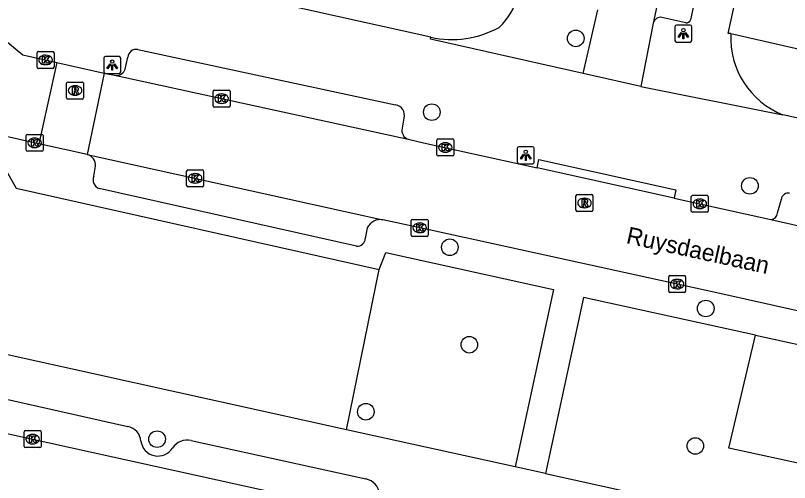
# Model space of a CAD drawing. Extents: x 162172 to 163187, y 382874 to 383684.
# Drawn here: x 162804.03 to 162849.67, y 383122.46 to 383149.99 of the extents above; entities that cross this region are included whole.
import ezdxf

# ---------------------------------------------------------------- set-up
doc = ezdxf.new("R2010")
doc.units = 0
for name, color, linetype in [('IMGEO_Boom', 7, 'Continuous'), ('IMGEO_Groenvoorziening', 7, 'Continuous'), ('IMGEO_Kolk', 7, 'Continuous'), ('IMGEO_Lichtpunt', 7, 'Continuous'), ('IMGEO_Openbare_ruimte_label', 7, 'Continuous'), ('IMGEO_Pand', 7, 'Continuous'), ('IMGEO_Rijbaan_lokaal_open', 7, 'Continuous'), ('IMGEO_Rioolput', 7, 'Continuous'), ('IMGEO_Voetpad_open', 7, 'Continuous')]:
    doc.layers.add(name, color=color, linetype=linetype)

msp = doc.modelspace()

# ---------------------------------------------------------------- linework, layer by layer
at = {"layer": 'IMGEO_Boom'}
for centre in [(162837.067, 383148.64), (162828.578, 383144.289), (162847.336, 383139.948), (162829.643, 383136.324), (162844.734, 383132.716), (162830.791, 383130.579), (162824.689, 383126.629), (162812.376, 383125.01), (162844.119, 383124.611)]:
    msp.add_circle(centre, 0.489, dxfattribs=at)
at = {"layer": 'IMGEO_Groenvoorziening'}
for points in [[(162823.542, 383125.571), (162825.472, 383135.017)], [(162883.631, 383116.338), (162846.104, 383124.475), (162847.668, 383131.141)]]:
    msp.add_lwpolyline(points, dxfattribs=at)
at = {"layer": 'IMGEO_Kolk'}
for p, q in [((162805.298, 383146.945), (162805.298, 383147.797)), ((162805.373, 383147.871), (162806.225, 383147.871)), ((162805.786, 383147.651), (162805.811, 383147.651)), ((162806.299, 383147.797), (162806.299, 383146.945)), ((162805.809, 383147.091), (162805.784, 383147.091)), ((162806.225, 383146.871), (162805.373, 383146.871)), ((162815.68, 383144.664), (162815.68, 383145.516)), ((162815.755, 383145.59), (162816.607, 383145.59)), ((162816.168, 383145.37), (162816.193, 383145.37)), ((162816.681, 383145.516), (162816.681, 383144.664)), ((162816.191, 383144.81), (162816.166, 383144.81)), ((162816.607, 383144.59), (162815.755, 383144.59)), ((162804.728, 383142.982), (162805.58, 383142.982)), ((162804.653, 383142.056), (162804.653, 383142.908)), ((162805.141, 383142.762), (162805.166, 383142.762)), ((162805.654, 383142.908), (162805.654, 383142.056)), ((162828.874, 383141.783), (162828.874, 383142.635)), ((162828.949, 383142.709), (162829.801, 383142.709)), ((162829.362, 383142.489), (162829.387, 383142.489)), ((162829.875, 383142.635), (162829.875, 383141.783)), ((162805.164, 383142.202), (162805.139, 383142.202)), ((162805.58, 383141.982), (162804.728, 383141.982)), ((162829.801, 383141.709), (162828.949, 383141.709)), ((162829.385, 383141.929), (162829.36, 383141.929)), ((162814.119, 383139.963), (162814.119, 383140.815)), ((162814.194, 383140.889), (162815.046, 383140.889)), ((162814.607, 383140.669), (162814.632, 383140.669)), ((162815.12, 383140.815), (162815.12, 383139.963)), ((162815.046, 383139.889), (162814.194, 383139.889)), ((162814.63, 383140.109), (162814.605, 383140.109)), ((162843.882, 383138.462), (162843.882, 383139.314)), ((162843.957, 383139.388), (162844.809, 383139.388)), ((162844.883, 383139.314), (162844.883, 383138.462)), ((162844.37, 383139.168), (162844.395, 383139.168)), ((162844.809, 383138.388), (162843.957, 383138.388)), ((162844.393, 383138.608), (162844.368, 383138.608)), ((162827.441, 383137.968), (162828.293, 383137.968)), ((162827.366, 383137.042), (162827.366, 383137.894)), ((162827.854, 383137.748), (162827.879, 383137.748)), ((162828.367, 383137.894), (162828.367, 383137.042)), ((162827.877, 383137.188), (162827.852, 383137.188)), ((162828.293, 383136.968), (162827.441, 383136.968)), ((162842.547, 383133.729), (162842.547, 383134.581)), ((162842.622, 383134.655), (162843.474, 383134.655)), ((162843.035, 383134.435), (162843.06, 383134.435)), ((162843.548, 383134.581), (162843.548, 383133.729)), ((162843.058, 383133.875), (162843.033, 383133.875)), ((162843.474, 383133.655), (162842.622, 383133.655)), ((162804.535, 383124.588), (162804.535, 383125.44)), ((162804.61, 383125.514), (162805.462, 383125.514)), ((162805.023, 383125.294), (162805.048, 383125.294)), ((162805.536, 383125.44), (162805.536, 383124.588)), ((162805.046, 383124.734), (162805.021, 383124.734)), ((162805.462, 383124.514), (162804.61, 383124.514))]:
    msp.add_line(p, q, dxfattribs=at)
for points in [[(162805.298, 383146.945), (162805.298, 383147.797)], [(162805.373, 383147.871), (162806.225, 383147.871)], [(162805.619, 383147.571), (162805.742, 383147.571), (162805.742, 383147.42), (162805.872, 383147.571), (162806.036, 383147.571), (162805.89, 383147.42), (162806.043, 383147.171), (162805.891, 383147.171), (162805.806, 383147.335), (162805.742, 383147.268), (162805.742, 383147.171), (162805.619, 383147.171), (162805.619, 383147.571)], [(162806.299, 383147.797), (162806.299, 383146.945)], [(162806.225, 383146.871), (162805.373, 383146.871)], [(162815.68, 383144.664), (162815.68, 383145.516)], [(162815.755, 383145.59), (162816.607, 383145.59)], [(162816.001, 383145.29), (162816.124, 383145.29), (162816.124, 383145.139), (162816.254, 383145.29), (162816.418, 383145.29), (162816.272, 383145.139), (162816.425, 383144.89), (162816.273, 383144.89), (162816.188, 383145.054), (162816.124, 383144.987), (162816.124, 383144.89), (162816.001, 383144.89), (162816.001, 383145.29)], [(162816.681, 383145.516), (162816.681, 383144.664)], [(162816.607, 383144.59), (162815.755, 383144.59)], [(162804.728, 383142.982), (162805.58, 383142.982)], [(162804.653, 383142.056), (162804.653, 383142.908)], [(162804.974, 383142.682), (162805.097, 383142.682), (162805.097, 383142.531), (162805.227, 383142.682), (162805.391, 383142.682), (162805.245, 383142.531), (162805.398, 383142.282), (162805.246, 383142.282), (162805.161, 383142.446), (162805.097, 383142.379), (162805.097, 383142.282), (162804.974, 383142.282), (162804.974, 383142.682)], [(162805.654, 383142.908), (162805.654, 383142.056)], [(162828.874, 383141.783), (162828.874, 383142.635)], [(162828.949, 383142.709), (162829.801, 383142.709)], [(162829.875, 383142.635), (162829.875, 383141.783)], [(162829.195, 383142.409), (162829.318, 383142.409), (162829.318, 383142.258), (162829.448, 383142.409), (162829.612, 383142.409), (162829.466, 383142.258), (162829.619, 383142.009), (162829.467, 383142.009), (162829.382, 383142.173), (162829.318, 383142.106), (162829.318, 383142.009), (162829.195, 383142.009), (162829.195, 383142.409)], [(162805.58, 383141.982), (162804.728, 383141.982)], [(162829.801, 383141.709), (162828.949, 383141.709)], [(162814.119, 383139.963), (162814.119, 383140.815)], [(162814.194, 383140.889), (162815.046, 383140.889)], [(162815.12, 383140.815), (162815.12, 383139.963)], [(162814.44, 383140.589), (162814.563, 383140.589), (162814.563, 383140.438), (162814.693, 383140.589), (162814.857, 383140.589), (162814.711, 383140.438), (162814.864, 383140.189), (162814.712, 383140.189), (162814.627, 383140.353), (162814.563, 383140.286), (162814.563, 383140.189), (162814.44, 383140.189), (162814.44, 383140.589)], [(162815.046, 383139.889), (162814.194, 383139.889)], [(162843.882, 383138.462), (162843.882, 383139.314)], [(162843.957, 383139.388), (162844.809, 383139.388)], [(162844.883, 383139.314), (162844.883, 383138.462)], [(162844.203, 383139.088), (162844.326, 383139.088), (162844.326, 383138.937), (162844.456, 383139.088), (162844.62, 383139.088), (162844.474, 383138.937), (162844.627, 383138.688), (162844.475, 383138.688), (162844.39, 383138.852), (162844.326, 383138.785), (162844.326, 383138.688), (162844.203, 383138.688), (162844.203, 383139.088)], [(162844.809, 383138.388), (162843.957, 383138.388)], [(162827.441, 383137.968), (162828.293, 383137.968)], [(162827.366, 383137.042), (162827.366, 383137.894)], [(162827.687, 383137.668), (162827.81, 383137.668), (162827.81, 383137.517), (162827.94, 383137.668), (162828.104, 383137.668), (162827.958, 383137.517), (162828.111, 383137.268), (162827.959, 383137.268), (162827.874, 383137.432), (162827.81, 383137.365), (162827.81, 383137.268), (162827.687, 383137.268), (162827.687, 383137.668)], [(162828.367, 383137.894), (162828.367, 383137.042)], [(162828.293, 383136.968), (162827.441, 383136.968)], [(162842.547, 383133.729), (162842.547, 383134.581)], [(162842.622, 383134.655), (162843.474, 383134.655)], [(162842.868, 383134.355), (162842.991, 383134.355), (162842.991, 383134.204), (162843.121, 383134.355), (162843.285, 383134.355), (162843.139, 383134.204), (162843.292, 383133.955), (162843.14, 383133.955), (162843.055, 383134.119), (162842.991, 383134.052), (162842.991, 383133.955), (162842.868, 383133.955), (162842.868, 383134.355)], [(162843.548, 383134.581), (162843.548, 383133.729)], [(162843.474, 383133.655), (162842.622, 383133.655)], [(162804.535, 383124.588), (162804.535, 383125.44)], [(162804.61, 383125.514), (162805.462, 383125.514)], [(162804.856, 383125.214), (162804.979, 383125.214), (162804.979, 383125.063), (162805.109, 383125.214), (162805.273, 383125.214), (162805.127, 383125.063), (162805.28, 383124.814), (162805.128, 383124.814), (162805.043, 383124.978), (162804.979, 383124.911), (162804.979, 383124.814), (162804.856, 383124.814), (162804.856, 383125.214)], [(162805.536, 383125.44), (162805.536, 383124.588)], [(162805.462, 383124.514), (162804.61, 383124.514)]]:
    msp.add_lwpolyline(points, dxfattribs=at)
for centre, start, end in [((162805.375, 383147.795), 91.552, 178.448), ((162805.375, 383147.795), 91.552, 178.448), ((162806.223, 383147.795), 1.552, 88.448), ((162806.223, 383147.795), 1.552, 88.448), ((162805.375, 383146.947), 181.552, 268.448), ((162805.375, 383146.947), 181.552, 268.448), ((162806.223, 383146.947), 271.552, 358.448), ((162806.223, 383146.947), 271.552, 358.448), ((162815.757, 383145.514), 91.552, 178.448), ((162815.757, 383145.514), 91.552, 178.448), ((162816.605, 383145.514), 1.552, 88.448), ((162816.605, 383145.514), 1.552, 88.448), ((162815.757, 383144.666), 181.552, 268.448), ((162815.757, 383144.666), 181.552, 268.448), ((162816.605, 383144.666), 271.552, 358.448), ((162816.605, 383144.666), 271.552, 358.448), ((162804.73, 383142.906), 91.552, 178.448), ((162804.73, 383142.906), 91.552, 178.448), ((162805.578, 383142.906), 1.552, 88.448), ((162805.578, 383142.906), 1.552, 88.448), ((162828.951, 383142.633), 91.552, 178.448), ((162828.951, 383142.633), 91.552, 178.448), ((162829.799, 383142.633), 1.552, 88.448), ((162829.799, 383142.633), 1.552, 88.448), ((162804.73, 383142.058), 181.552, 268.448), ((162804.73, 383142.058), 181.552, 268.448), ((162805.578, 383142.058), 271.552, 358.448), ((162805.578, 383142.058), 271.552, 358.448), ((162828.951, 383141.785), 181.552, 268.448), ((162828.951, 383141.785), 181.552, 268.448), ((162829.799, 383141.785), 271.552, 358.448), ((162829.799, 383141.785), 271.552, 358.448), ((162814.196, 383140.813), 91.552, 178.448), ((162814.196, 383140.813), 91.552, 178.448), ((162815.044, 383140.813), 1.552, 88.448), ((162815.044, 383140.813), 1.552, 88.448), ((162814.196, 383139.965), 181.552, 268.448), ((162814.196, 383139.965), 181.552, 268.448), ((162815.044, 383139.965), 271.552, 358.448), ((162815.044, 383139.965), 271.552, 358.448), ((162843.959, 383139.312), 91.552, 178.448), ((162843.959, 383139.312), 91.552, 178.448), ((162844.807, 383139.312), 1.552, 88.448), ((162844.807, 383139.312), 1.552, 88.448), ((162843.959, 383138.464), 181.552, 268.448), ((162843.959, 383138.464), 181.552, 268.448), ((162844.807, 383138.464), 271.552, 358.448), ((162844.807, 383138.464), 271.552, 358.448), ((162827.443, 383137.892), 91.552, 178.448), ((162827.443, 383137.892), 91.552, 178.448), ((162828.291, 383137.892), 1.552, 88.448), ((162828.291, 383137.892), 1.552, 88.448), ((162827.443, 383137.044), 181.552, 268.448), ((162827.443, 383137.044), 181.552, 268.448), ((162828.291, 383137.044), 271.552, 358.448), ((162828.291, 383137.044), 271.552, 358.448), ((162842.624, 383134.579), 91.552, 178.448), ((162842.624, 383134.579), 91.552, 178.448), ((162843.472, 383134.579), 1.552, 88.448), ((162843.472, 383134.579), 1.552, 88.448), ((162842.624, 383133.731), 181.552, 268.448), ((162842.624, 383133.731), 181.552, 268.448), ((162843.472, 383133.731), 271.552, 358.448), ((162843.472, 383133.731), 271.552, 358.448), ((162804.612, 383125.438), 91.552, 178.448), ((162804.612, 383125.438), 91.552, 178.448), ((162805.46, 383125.438), 1.552, 88.448), ((162805.46, 383125.438), 1.552, 88.448), ((162804.612, 383124.59), 181.552, 268.448), ((162804.612, 383124.59), 181.552, 268.448), ((162805.46, 383124.59), 271.552, 358.448), ((162805.46, 383124.59), 271.552, 358.448)]:
    msp.add_arc(centre, 0.0765, start, end, dxfattribs=at)
for centre, major_axis, ratio, start_param, end_param in [((162805.785, 383147.371), (-0.387, 0.002), 0.722429, 4.712389, 7.853982), ((162805.81, 383147.371), (-0.39, 0.002), 0.717154, 1.570796, 4.712389), ((162816.167, 383145.09), (-0.387, 0.002), 0.722429, 4.712389, 7.853982), ((162816.192, 383145.09), (-0.39, 0.002), 0.717154, 1.570796, 4.712389), ((162805.14, 383142.482), (-0.387, 0.002), 0.722429, 4.712389, 7.853982), ((162805.165, 383142.482), (-0.39, 0.002), 0.717154, 1.570796, 4.712389), ((162829.361, 383142.209), (-0.387, 0.002), 0.722429, 4.712389, 7.853982), ((162829.386, 383142.209), (-0.39, 0.002), 0.717154, 1.570796, 4.712389), ((162814.606, 383140.389), (-0.387, 0.002), 0.722429, 4.712389, 7.853982), ((162814.631, 383140.389), (-0.39, 0.002), 0.717154, 1.570796, 4.712389), ((162844.369, 383138.888), (-0.387, 0.002), 0.722429, 4.712389, 7.853982), ((162844.394, 383138.888), (-0.39, 0.002), 0.717154, 1.570796, 4.712389), ((162827.853, 383137.468), (-0.387, 0.002), 0.722429, 4.712389, 7.853982), ((162827.878, 383137.468), (-0.39, 0.002), 0.717154, 1.570796, 4.712389), ((162843.034, 383134.155), (-0.387, 0.002), 0.722429, 4.712389, 7.853982), ((162843.059, 383134.155), (-0.39, 0.002), 0.717154, 1.570796, 4.712389), ((162805.022, 383125.014), (-0.387, 0.002), 0.722429, 4.712389, 7.853982), ((162805.047, 383125.014), (-0.39, 0.002), 0.717154, 1.570796, 4.712389)]:
    msp.add_ellipse(centre, major_axis=major_axis, ratio=ratio, start_param=start_param, end_param=end_param, dxfattribs=at)
at = {"layer": 'IMGEO_Lichtpunt'}
for p, q in [((162842.914, 383149.328), (162842.914, 383148.521)), ((162842.914, 383149.328), (162842.914, 383148.521)), ((162843.816, 383149.423), (162843.008, 383149.423)), ((162843.816, 383149.423), (162843.008, 383149.423)), ((162843.91, 383148.521), (162843.91, 383149.328)), ((162843.91, 383148.521), (162843.91, 383149.328)), ((162843.008, 383148.427), (162843.816, 383148.427)), ((162843.008, 383148.427), (162843.816, 383148.427)), ((162810.136, 383147.569), (162809.328, 383147.569)), ((162810.136, 383147.569), (162809.328, 383147.569)), ((162809.234, 383147.474), (162809.234, 383146.667)), ((162809.234, 383147.474), (162809.234, 383146.667)), ((162810.23, 383146.667), (162810.23, 383147.474)), ((162810.23, 383146.667), (162810.23, 383147.474)), ((162809.328, 383146.573), (162810.136, 383146.573)), ((162809.328, 383146.573), (162810.136, 383146.573)), ((162833.621, 383142.155), (162833.621, 383141.348)), ((162833.621, 383142.155), (162833.621, 383141.348)), ((162834.523, 383142.25), (162833.715, 383142.25)), ((162834.523, 383142.25), (162833.715, 383142.25)), ((162834.617, 383141.348), (162834.617, 383142.155)), ((162834.617, 383141.348), (162834.617, 383142.155)), ((162833.715, 383141.254), (162834.523, 383141.254)), ((162833.715, 383141.254), (162834.523, 383141.254))]:
    msp.add_line(p, q, dxfattribs=at)
for points in [[(162843.288, 383148.992), (162843.327, 383148.964), (162843.139, 383148.702), (162843.101, 383148.729), (162843.288, 383148.992)], [(162843.39, 383148.944), (162843.437, 383148.944), (162843.437, 383148.622), (162843.39, 383148.622), (162843.39, 383148.944)], [(162843.5, 383148.964), (162843.538, 383148.991), (162843.725, 383148.729), (162843.686, 383148.701), (162843.5, 383148.964)], [(162809.608, 383147.138), (162809.647, 383147.11), (162809.459, 383146.848), (162809.421, 383146.875), (162809.608, 383147.138)], [(162809.71, 383147.09), (162809.757, 383147.09), (162809.757, 383146.768), (162809.71, 383146.768), (162809.71, 383147.09)], [(162809.82, 383147.11), (162809.858, 383147.137), (162810.045, 383146.875), (162810.006, 383146.847), (162809.82, 383147.11)], [(162833.995, 383141.819), (162834.034, 383141.791), (162833.846, 383141.529), (162833.808, 383141.556), (162833.995, 383141.819)], [(162834.097, 383141.771), (162834.144, 383141.771), (162834.144, 383141.449), (162834.097, 383141.449), (162834.097, 383141.771)], [(162834.207, 383141.791), (162834.245, 383141.818), (162834.432, 383141.556), (162834.393, 383141.528), (162834.207, 383141.791)]]:
    msp.add_lwpolyline(points, dxfattribs=at)
for centre in [(162843.413, 383149.126), (162809.733, 383147.272), (162834.12, 383141.953)]:
    msp.add_circle(centre, 0.0994, dxfattribs=at)
for centre, start, end in [((162843.008, 383149.328), 90, 180), ((162843.008, 383149.328), 90, 180), ((162843.816, 383149.328), 0, 90), ((162843.816, 383149.328), 0, 90), ((162843.008, 383148.521), 180, 270), ((162843.008, 383148.521), 180, 270), ((162843.816, 383148.521), 270, 0), ((162843.816, 383148.521), 270, 360), ((162809.328, 383147.474), 90, 180), ((162809.328, 383147.474), 90, 180), ((162810.136, 383147.474), 0, 90), ((162810.136, 383147.474), 0, 90), ((162809.328, 383146.667), 180, 270), ((162809.328, 383146.667), 180, 270), ((162810.136, 383146.667), 270, 0), ((162810.136, 383146.667), 270, 360), ((162833.715, 383142.155), 90, 180), ((162833.715, 383142.155), 90, 180), ((162834.523, 383142.155), 0, 90), ((162834.523, 383142.155), 0, 90), ((162833.715, 383141.348), 180, 270), ((162833.715, 383141.348), 180, 270), ((162834.523, 383141.348), 270, 0), ((162834.523, 383141.348), 270, 360)]:
    msp.add_arc(centre, 0.0946, start, end, dxfattribs=at)
at = {"layer": 'IMGEO_Pand'}
for points in [[(162846.22, 383148.923), (162846.065, 383148.925), (162848.509, 383160.165)], [(162846.22, 383148.923), (162851.552, 383147.711)]]:
    msp.add_lwpolyline(points, dxfattribs=at)
at = {"layer": 'IMGEO_Rijbaan_lokaal_open'}
for points in [[(162845.115, 383165.675), (162841.637, 383149.542)], [(162837.507, 383146.561), (162838.367, 383150.332)], [(162801.257, 383149.812), (162802.077, 383149.607), (162804.46, 383147.666), (162806.471, 383147.219)], [(162841.637, 383149.542), (162840.902, 383145.807)], [(162806.471, 383147.219), (162805.407, 383142.427)], [(162806.471, 383147.219), (162809.263, 383146.599)], [(162809.263, 383146.599), (162808.256, 383141.797)], [(162809.263, 383146.599), (162809.961, 383146.444)], [(162809.961, 383146.444), (162827.182, 383142.689)], [(162840.902, 383145.807), (162837.507, 383146.561)], [(162805.407, 383142.427), (162800.032, 383143.615), (162797.748, 383145.515), (162795.778, 383145.934)], [(162827.182, 383142.689), (162828.096, 383142.49), (162834.789, 383141.009)], [(162808.256, 383141.797), (162805.407, 383142.427)], [(162808.256, 383141.797), (162814.928, 383140.322), (162825.697, 383137.947)], [(162842.879, 383139.219), (162834.789, 383141.009)], [(162842.879, 383139.219), (162848.58, 383137.957)], [(162866.417, 383130.336), (162862.098, 383129.901), (162845.379, 383133.647), (162827.792, 383137.485), (162825.697, 383137.947)], [(162848.58, 383137.957), (162859.892, 383135.417)], [(162777.11, 383131.169), (162892.326, 383105.776), (163000, 383082.046), (163013.118, 383079.154)]]:
    msp.add_lwpolyline(points, dxfattribs=at)
at = {"layer": 'IMGEO_Rioolput'}
for p, q in [((162807.041, 383145.14), (162807.041, 383145.992)), ((162807.116, 383146.066), (162807.968, 383146.066)), ((162807.529, 383145.846), (162807.554, 383145.846)), ((162808.042, 383145.992), (162808.042, 383145.14)), ((162807.552, 383145.286), (162807.527, 383145.286)), ((162807.968, 383145.066), (162807.116, 383145.066)), ((162837.081, 383138.51), (162837.081, 383139.362)), ((162837.156, 383139.436), (162838.008, 383139.436)), ((162838.082, 383139.362), (162838.082, 383138.51)), ((162837.569, 383139.216), (162837.594, 383139.216)), ((162838.008, 383138.436), (162837.156, 383138.436)), ((162837.592, 383138.656), (162837.567, 383138.656))]:
    msp.add_line(p, q, dxfattribs=at)
for points in [[(162807.041, 383145.14), (162807.041, 383145.992)], [(162807.116, 383146.066), (162807.968, 383146.066)], [(162807.63, 383145.764), (162807.378, 383145.766), (162807.378, 383145.366)], [(162807.556, 383145.685), (162807.502, 383145.685), (162807.502, 383145.604)], [(162808.042, 383145.992), (162808.042, 383145.14)], [(162807.378, 383145.366), (162807.502, 383145.366), (162807.502, 383145.528), (162807.513, 383145.528)], [(162807.502, 383145.604), (162807.554, 383145.604)], [(162807.56, 383145.499), (162807.631, 383145.366), (162807.771, 383145.366), (162807.706, 383145.492)], [(162807.968, 383145.066), (162807.116, 383145.066)], [(162837.081, 383138.51), (162837.081, 383139.362)], [(162837.156, 383139.436), (162838.008, 383139.436)], [(162838.082, 383139.362), (162838.082, 383138.51)], [(162837.67, 383139.134), (162837.418, 383139.136), (162837.418, 383138.736)], [(162837.418, 383138.736), (162837.542, 383138.736), (162837.542, 383138.898), (162837.553, 383138.898)], [(162837.596, 383139.055), (162837.542, 383139.055), (162837.542, 383138.974)], [(162837.542, 383138.974), (162837.594, 383138.974)], [(162837.6, 383138.869), (162837.671, 383138.736), (162837.811, 383138.736), (162837.746, 383138.862)], [(162838.008, 383138.436), (162837.156, 383138.436)]]:
    msp.add_lwpolyline(points, dxfattribs=at)
for centre, radius, start, end in [((162807.118, 383145.99), 0.0765, 91.552, 178.448), ((162807.118, 383145.99), 0.0765, 91.552, 178.448), ((162807.562, 383145.589), 0.0964, 77.0061, 93.1865), ((162807.576, 383145.646), 0.0378, 276.6634, 79.6772), ((162807.629, 383145.654), 0.109, 350.3612, 89.416), ((162807.966, 383145.99), 0.0765, 1.552, 88.448), ((162807.966, 383145.99), 0.0765, 1.552, 88.448), ((162807.512, 383145.475), 0.0533, 26.0293, 88.6989), ((162807.538, 383145.793), 0.19, 274.7715, 282.9687), ((162807.627, 383145.654), 0.112, 277.5842, 350.9817), ((162807.611, 383145.439), 0.108, 29.5134, 73.7905), ((162807.118, 383145.142), 0.0765, 181.552, 268.448), ((162807.118, 383145.142), 0.0765, 181.552, 268.448), ((162807.966, 383145.142), 0.0765, 271.552, 358.448), ((162807.966, 383145.142), 0.0765, 271.552, 358.448), ((162837.158, 383139.36), 0.0765, 91.552, 178.448), ((162837.158, 383139.36), 0.0765, 91.552, 178.448), ((162838.006, 383139.36), 0.0765, 1.552, 88.448), ((162838.006, 383139.36), 0.0765, 1.552, 88.448), ((162837.552, 383138.845), 0.0533, 26.0293, 88.6989), ((162837.578, 383139.163), 0.19, 274.7715, 282.9687), ((162837.602, 383138.959), 0.0964, 77.0061, 93.1865), ((162837.616, 383139.016), 0.0378, 276.6634, 79.6772), ((162837.669, 383139.024), 0.109, 350.3612, 89.416), ((162837.667, 383139.024), 0.112, 277.5842, 350.9817), ((162837.651, 383138.809), 0.108, 29.5134, 73.7905), ((162837.158, 383138.512), 0.0765, 181.552, 268.448), ((162837.158, 383138.512), 0.0765, 181.552, 268.448), ((162838.006, 383138.512), 0.0765, 271.552, 358.448), ((162838.006, 383138.512), 0.0765, 271.552, 358.448)]:
    msp.add_arc(centre, radius, start, end, dxfattribs=at)
for centre, major_axis, ratio, start_param, end_param in [((162807.528, 383145.566), (-0.387, 0.002), 0.722429, 4.712389, 7.853982), ((162807.553, 383145.566), (-0.39, 0.002), 0.717154, 1.570796, 4.712389), ((162837.568, 383138.936), (-0.387, 0.002), 0.722429, 4.712389, 7.853982), ((162837.593, 383138.936), (-0.39, 0.002), 0.717154, 1.570796, 4.712389)]:
    msp.add_ellipse(centre, major_axis=major_axis, ratio=ratio, start_param=start_param, end_param=end_param, dxfattribs=at)
at = {"layer": 'IMGEO_Voetpad_open'}
for points in [[(162857.653, 383245.721), (162848.391, 383172.323), (162847.362, 383166.12), (162843.826, 383149.725)], [(162828.515, 383148.712), (162789.447, 383157.378), (162788.951, 383157.514), (162788.468, 383157.647)], [(162843.562, 383149.562), (162842.153, 383149.879)], [(162837.507, 383146.561), (162828.498, 383148.603), (162828.515, 383148.712)], [(162811.234, 383147.984), (162826.446, 383144.729)], [(162810.488, 383146.831), (162810.652, 383147.526)], [(162840.902, 383145.807), (162849.281, 383144.142)], [(162826.938, 383143.945), (162826.824, 383143.338)], [(162890.494, 383135.078), (162849.281, 383144.142)], [(162791.466, 383143.63), (162803.424, 383140.952), (162804.069, 383139.814), (162825.472, 383135.017)], [(162834.789, 383141.009), (162834.887, 383141.499), (162842.977, 383139.709), (162842.879, 383139.219)], [(162808.639, 383140.518), (162808.752, 383141.1)], [(162824.135, 383136.388), (162808.961, 383139.787)], [(162848.962, 383138.361), (162849.192, 383139.157)], [(162824.774, 383137.471), (162824.653, 383136.849)], [(162825.472, 383135.017), (162825.865, 383136.021), (162835.759, 383133.843), (162833.499, 383123.373)], [(162847.668, 383131.141), (162837.523, 383133.355), (162835.291, 383122.984)], [(162823.542, 383125.571), (162788.717, 383133.274)], [(162847.668, 383131.141), (162885.055, 383122.981)], [(162799.359, 383128.289), (162810.646, 383125.753)], [(162833.499, 383123.373), (162823.542, 383125.571)], [(162814.392, 383124.931), (162824.695, 383122.666)], [(162835.291, 383122.984), (162833.499, 383123.373)], [(162835.291, 383122.984), (162845.259, 383120.78), (162882.782, 383112.485)]]:
    msp.add_lwpolyline(points, dxfattribs=at)
for centre, radius, start, end in [((162829.547, 383152.391), 4.317, 314.0748, 343.34), ((162842.078, 383149.43), 0.455, 80.5191, 165.7781), ((162843.601, 383149.794), 0.235, 260.4311, 342.9532), ((162829.765, 383154.37), 5.794, 257.5452, 298.731), ((162851.057, 383148.649), 4.845, 176.7634, 248.4948), ((162811.141, 383147.504), 0.489, 79.0223, 177.379), ((162809.95, 383147.011), 0.567, 271.0916, 341.4914), ((162826.327, 383144.108), 0.633, 345.0951, 79.1257), ((162827.378, 383143.22), 0.566, 168.015, 249.7488), ((162808.047, 383141.123), 0.705, 358.0905, 72.7824), ((162809.157, 383140.31), 0.558, 158.1108, 249.4355), ((162849.599, 383139.114), 0.409, 78.3023, 174.0023), ((162825.546, 383137.107), 0.854, 79.8285, 154.7327), ((162848.562, 383138.356), 0.4, 272.5448, 0.6618), ((162824.18, 383136.859), 0.473, 264.5486, 358.7871), ((162810.477, 383124.816), 0.952, 5.1804, 79.7612), ((162812.427, 383125.026), 1.01, 187.0646, 327.6555), ((162814.155, 383123.91), 1.048, 76.9506, 146.67), ((162824.485, 383121.661), 1.027, 6.8442, 78.2179)]:
    msp.add_arc(centre, radius, start, end, dxfattribs=at)

# ---------------------------------------------------------------- texts
at = {"layer": 'IMGEO_Openbare_ruimte_label'}
msp.add_text('Ruysdaelbaan', height=1, rotation=347.6452, dxfattribs=at).set_placement((162839.995, 383136.573))

doc.saveas('drawing.dxf')
